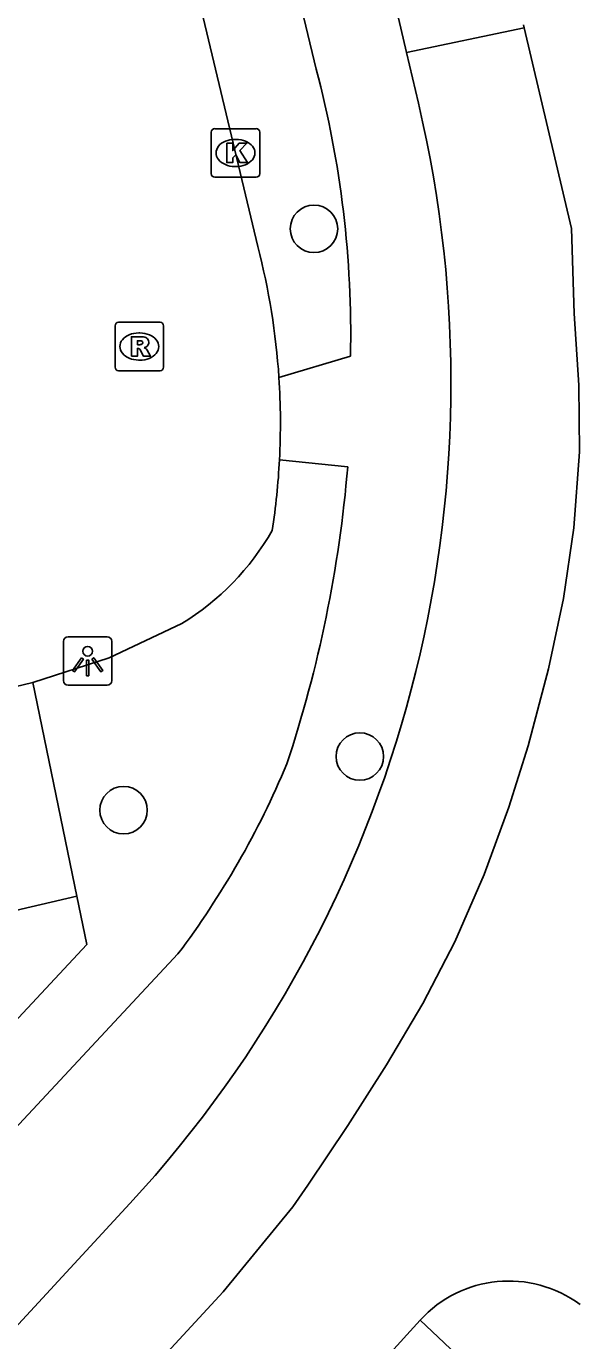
# Model space of a CAD drawing. Extents: x 158461 to 159795, y 387220 to 388672.
# Drawn here: x 159367.48 to 159378.88, y 388181.8 to 388208.88 of the extents above; entities that cross this region are included whole.
import ezdxf

# ---------------------------------------------------------------- set-up
doc = ezdxf.new("R2010")
doc.units = 0
for name, color, linetype in [('IMGEO_Berm_groen', 7, 'Continuous'), ('IMGEO_Boom', 7, 'Continuous'), ('IMGEO_Kolk', 7, 'Continuous'), ('IMGEO_Lichtpunt', 7, 'Continuous'), ('IMGEO_Parkeervlak_open', 7, 'Continuous'), ('IMGEO_Rijbaan_lokaal_gesloten', 7, 'Continuous'), ('IMGEO_Rijbaan_lokaal_open', 7, 'Continuous'), ('IMGEO_Rioolput', 7, 'Continuous'), ('IMGEO_Voetpad_open', 7, 'Continuous')]:
    doc.layers.add(name, color=color, linetype=linetype)

msp = doc.modelspace()

# ---------------------------------------------------------------- linework, layer by layer
at = {"layer": 'IMGEO_Berm_groen'}
msp.add_lwpolyline([(159350.551, 388186.789), (159351.645, 388182.155), (159355.96, 388178.116), (159356.404, 388177.847), (159356.92, 388177.783), (159357.417, 388177.933), (159357.728, 388178.176), (159368.722, 388189.963), (159368.518, 388190.959)], dxfattribs=at)
at = {"layer": 'IMGEO_Boom'}
for centre in [(159373.405, 388204.709), (159374.35, 388193.838), (159369.481, 388192.733)]:
    msp.add_circle(centre, 0.489, dxfattribs=at)
at = {"layer": 'IMGEO_Kolk'}
for p, q in [((159371.287, 388205.846), (159371.287, 388206.698)), ((159371.362, 388206.772), (159372.214, 388206.772)), ((159372.288, 388206.698), (159372.288, 388205.846)), ((159371.775, 388206.552), (159371.8, 388206.552)), ((159372.214, 388205.772), (159371.362, 388205.772)), ((159371.798, 388205.992), (159371.773, 388205.992))]:
    msp.add_line(p, q, dxfattribs=at)
for points in [[(159371.287, 388205.846), (159371.287, 388206.698)], [(159371.362, 388206.772), (159372.214, 388206.772)], [(159372.288, 388206.698), (159372.288, 388205.846)], [(159371.608, 388206.472), (159371.731, 388206.472), (159371.731, 388206.321), (159371.861, 388206.472), (159372.025, 388206.472), (159371.879, 388206.321), (159372.032, 388206.072), (159371.88, 388206.072), (159371.795, 388206.236), (159371.731, 388206.169), (159371.731, 388206.072), (159371.608, 388206.072), (159371.608, 388206.472)], [(159372.214, 388205.772), (159371.362, 388205.772)]]:
    msp.add_lwpolyline(points, dxfattribs=at)
for centre, start, end in [((159371.364, 388206.696), 91.552, 178.448), ((159371.364, 388206.696), 91.552, 178.448), ((159372.212, 388206.696), 1.552, 88.448), ((159372.212, 388206.696), 1.552, 88.448), ((159371.364, 388205.848), 181.552, 268.448), ((159371.364, 388205.848), 181.552, 268.448), ((159372.212, 388205.848), 271.552, 358.448), ((159372.212, 388205.848), 271.552, 358.448)]:
    msp.add_arc(centre, 0.0765, start, end, dxfattribs=at)
for centre, major_axis, ratio, start_param, end_param in [((159371.774, 388206.272), (-0.387, 0.002), 0.722429, 4.712389, 7.853982), ((159371.799, 388206.272), (-0.39, 0.002), 0.717154, 1.570796, 4.712389)]:
    msp.add_ellipse(centre, major_axis=major_axis, ratio=ratio, start_param=start_param, end_param=end_param, dxfattribs=at)
at = {"layer": 'IMGEO_Lichtpunt'}
for p, q in [((159369.144, 388196.304), (159368.336, 388196.304)), ((159369.144, 388196.304), (159368.336, 388196.304)), ((159368.242, 388196.209), (159368.242, 388195.402)), ((159368.242, 388196.209), (159368.242, 388195.402)), ((159369.238, 388195.402), (159369.238, 388196.209)), ((159369.238, 388195.402), (159369.238, 388196.209)), ((159368.336, 388195.308), (159369.144, 388195.308)), ((159368.336, 388195.308), (159369.144, 388195.308))]:
    msp.add_line(p, q, dxfattribs=at)
for points in [[(159368.616, 388195.873), (159368.655, 388195.845), (159368.467, 388195.583), (159368.429, 388195.61), (159368.616, 388195.873)], [(159368.718, 388195.825), (159368.765, 388195.825), (159368.765, 388195.503), (159368.718, 388195.503), (159368.718, 388195.825)], [(159368.828, 388195.845), (159368.866, 388195.872), (159369.053, 388195.61), (159369.014, 388195.582), (159368.828, 388195.845)]]:
    msp.add_lwpolyline(points, dxfattribs=at)
msp.add_circle((159368.741, 388196.007), 0.0994, dxfattribs=at)
for centre, start, end in [((159368.336, 388196.209), 90, 180), ((159368.336, 388196.209), 90, 180), ((159369.144, 388196.209), 0, 90), ((159369.144, 388196.209), 0, 90), ((159368.336, 388195.402), 180, 270), ((159368.336, 388195.402), 180, 270), ((159369.144, 388195.402), 270, 0), ((159369.144, 388195.402), 270, 360)]:
    msp.add_arc(centre, 0.0946, start, end, dxfattribs=at)
at = {"layer": 'IMGEO_Parkeervlak_open'}
for points in [[(159368.518, 388190.959), (159367.612, 388195.364)], [(159360.423, 388189.071), (159368.518, 388190.959)]]:
    msp.add_lwpolyline(points, dxfattribs=at)
at = {"layer": 'IMGEO_Rijbaan_lokaal_gesloten'}
for points in [[(159375.314, 388208.339), (159372.175, 388221.808), (159365.974, 388247.556), (159365.401, 388250), (159361.594, 388266.235), (159360.532, 388270.78), (159359.434, 388275.436)], [(159334.001, 388142.462), (159368.985, 388180.051), (159371.536, 388182.814), (159372.968, 388184.56), (159373.278, 388185.008), (159374.101, 388186.241), (159374.899, 388187.485), (159375.648, 388188.753), (159376.31, 388190.024), (159376.914, 388191.406), (159377.421, 388192.792), (159377.819, 388194.061), (159378.241, 388195.642), (159378.548, 388197.091), (159378.764, 388198.552), (159378.875, 388200.115), (159378.862, 388201.49), (159378.766, 388202.962), (159378.716, 388204.716), (159377.74, 388208.85)], [(159377.74, 388208.85), (159375.314, 388208.339)], [(159377.74, 388208.85), (159377.725, 388208.912)], [(159375.557, 388207.295), (159375.314, 388208.339)], [(159320.011, 388130.606), (159323.058, 388134.263), (159332.208, 388144.136), (159336.031, 388148.261), (159369.612, 388184.633)], [(159375.591, 388182.227), (159373.487, 388179.907)]]:
    msp.add_lwpolyline(points, dxfattribs=at)
for centre, radius, start, end in [((159351.287, 388201.551), 24.941, 317.2864, 13.3148), ((159377.42, 388180.559), 2.475, 53.5565, 137.6273)]:
    msp.add_arc(centre, radius, start, end, dxfattribs=at)
at = {"layer": 'IMGEO_Rijbaan_lokaal_open'}
for points in [[(159372.249, 388204.344), (159367.963, 388222.298), (159363.47, 388241.44), (159361.426, 388250), (159360.635, 388253.311)], [(159367.612, 388195.364), (159369.186, 388195.87), (159370.681, 388196.576)], [(159359.434, 388193.401), (159367.612, 388195.364)]]:
    msp.add_lwpolyline(points, dxfattribs=at)
for centre, radius, start, end in [((159357.808, 388200.632), 14.91, 3.8904, 14.4142), ((159358.472, 388200.714), 14.242, 356.9354, 3.7423), ((159357.924, 388200.714), 14.79, 351.366, 357.0495), ((159367.855, 388201.19), 5.41, 301.4891, 330.1162)]:
    msp.add_arc(centre, radius, start, end, dxfattribs=at)
at = {"layer": 'IMGEO_Rioolput'}
for p, q in [((159369.305, 388201.858), (159369.305, 388202.71)), ((159369.38, 388202.784), (159370.232, 388202.784)), ((159369.793, 388202.564), (159369.818, 388202.564)), ((159370.306, 388202.71), (159370.306, 388201.858)), ((159369.816, 388202.004), (159369.791, 388202.004)), ((159370.232, 388201.784), (159369.38, 388201.784))]:
    msp.add_line(p, q, dxfattribs=at)
for points in [[(159369.305, 388201.858), (159369.305, 388202.71)], [(159369.38, 388202.784), (159370.232, 388202.784)], [(159370.306, 388202.71), (159370.306, 388201.858)], [(159369.894, 388202.482), (159369.642, 388202.484), (159369.642, 388202.084)], [(159369.82, 388202.403), (159369.766, 388202.403), (159369.766, 388202.322)], [(159369.766, 388202.322), (159369.818, 388202.322)], [(159369.642, 388202.084), (159369.766, 388202.084), (159369.766, 388202.246), (159369.777, 388202.246)], [(159369.824, 388202.217), (159369.895, 388202.084), (159370.035, 388202.084), (159369.97, 388202.21)], [(159370.232, 388201.784), (159369.38, 388201.784)]]:
    msp.add_lwpolyline(points, dxfattribs=at)
for centre, radius, start, end in [((159369.382, 388202.708), 0.0765, 91.552, 178.448), ((159369.382, 388202.708), 0.0765, 91.552, 178.448), ((159370.23, 388202.708), 0.0765, 1.552, 88.448), ((159370.23, 388202.708), 0.0765, 1.552, 88.448), ((159369.802, 388202.511), 0.19, 274.7715, 282.9687), ((159369.826, 388202.307), 0.0964, 77.0061, 93.1865), ((159369.84, 388202.364), 0.0378, 276.6634, 79.6772), ((159369.893, 388202.372), 0.109, 350.3612, 89.416), ((159369.891, 388202.372), 0.112, 277.5842, 350.9817), ((159369.875, 388202.157), 0.108, 29.5134, 73.7905), ((159369.776, 388202.193), 0.0533, 26.0293, 88.6989), ((159369.382, 388201.86), 0.0765, 181.552, 268.448), ((159369.382, 388201.86), 0.0765, 181.552, 268.448), ((159370.23, 388201.86), 0.0765, 271.552, 358.448), ((159370.23, 388201.86), 0.0765, 271.552, 358.448)]:
    msp.add_arc(centre, radius, start, end, dxfattribs=at)
for centre, major_axis, ratio, start_param, end_param in [((159369.792, 388202.284), (-0.387, 0.002), 0.722429, 4.712389, 7.853982), ((159369.817, 388202.284), (-0.39, 0.002), 0.717154, 1.570796, 4.712389)]:
    msp.add_ellipse(centre, major_axis=major_axis, ratio=ratio, start_param=start_param, end_param=end_param, dxfattribs=at)
at = {"layer": 'IMGEO_Voetpad_open'}
for points in [[(159360.635, 388253.311), (159362.457, 388253.738), (159363.343, 388250), (159373.453, 388208)], [(159374.159, 388202.085), (159372.684, 388201.644)], [(159372.694, 388199.953), (159374.1, 388199.806)], [(159370.601, 388189.772), (159356.948, 388175.136), (159355.642, 388176.359)], [(159379.208, 388178.812), (159375.591, 388182.227)]]:
    msp.add_lwpolyline(points, dxfattribs=at)
for centre, radius, start, end in [((159352.625, 388202.514), 21.538, 358.8577, 14.7553), ((159347.791, 388202.012), 26.402, 341.6165, 355.206), ((159356.091, 388200.691), 18.16, 323.0374, 337.309)]:
    msp.add_arc(centre, radius, start, end, dxfattribs=at)

doc.saveas('drawing.dxf')
